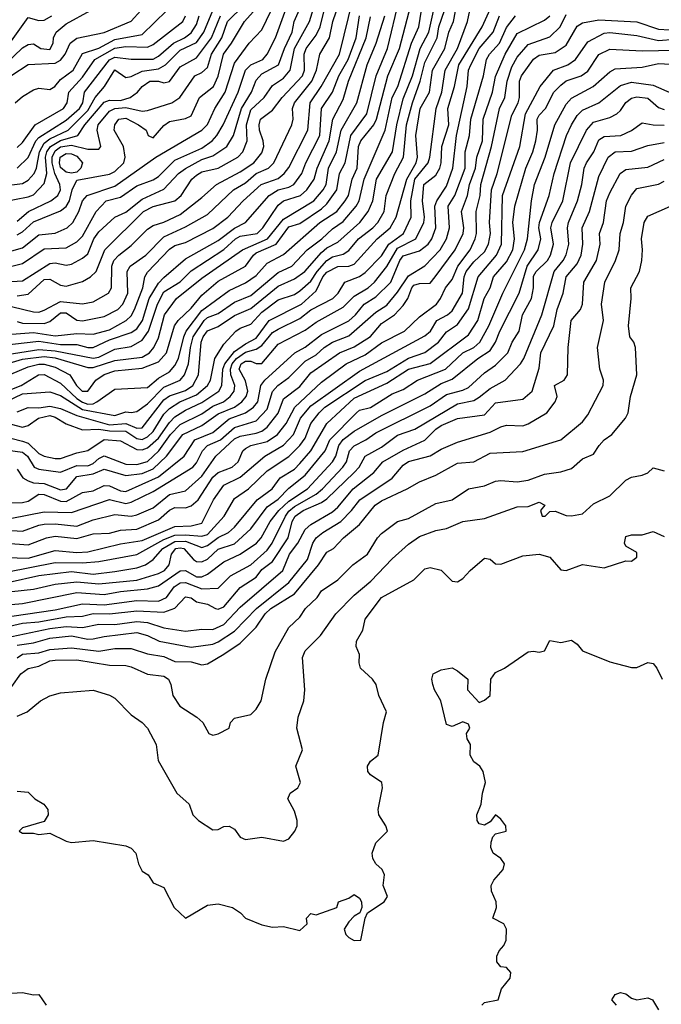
# Model space of a CAD drawing. Header units: metres. Extents: x -51132 to -49532, y -231222 to -229437.
# Tile 532 of 656: x -50381 to -50322, y -229895 to -229804. Entities that reach past the tile are written whole.
import ezdxf

# ---------------------------------------------------------------- set-up
doc = ezdxf.new("R2010")
doc.units = ezdxf.units.M
for name, color, linetype in [('CONTOUR_HALF', 8, 'Continuous'), ('CONTOUR_INDEX', 1, 'Continuous'), ('CONTOUR_INTER', 3, 'Continuous')]:
    doc.layers.add(name, color=color, linetype=linetype)

msp = doc.modelspace()

# ---------------------------------------------------------------- linework, layer by layer
at = {"layer": 'CONTOUR_HALF'}
for points, elevation in [([(-50382.08, -229826.772), (-50381.08, -229826.539), (-50379.08, -229825.191), (-50377.08, -229825.081), (-50376.08, -229824.544), (-50375.58, -229824.007), (-50374.303, -229821.759), (-50373.386, -229820.759), (-50372.08, -229820.417), (-50370.58, -229819.398), (-50369.08, -229818.841), (-50368.58, -229818.511), (-50367.08, -229817.034), (-50364.58, -229815.934), (-50363.655, -229815.259), (-50363.218, -229814.759), (-50362.64, -229813.759), (-50361.257, -229810.759), (-50360.568, -229808.759), (-50360.08, -229808.252), (-50358.972, -229807.759), (-50358.581, -229807.259), (-50357.832, -229805.759), (-50355.814, -229800.259)], 56.5), ([(-50381.58, -229831.854), (-50381.08, -229832.017), (-50379.08, -229832.049), (-50378.58, -229831.854), (-50377.58, -229831.081), (-50377.08, -229831.062), (-50376.08, -229831.752), (-50375.58, -229831.802), (-50373.58, -229831.419), (-50372.309, -229830.759), (-50371.868, -229830.259), (-50371.414, -229829.259), (-50371.462, -229827.259), (-50371.174, -229826.759), (-50369.746, -229825.759), (-50368.08, -229824.084), (-50366.08, -229823.149), (-50364.08, -229822.028), (-50361.672, -229819.759), (-50360.58, -229819.12), (-50359.588, -229818.259), (-50358.451, -229817.759), (-50357.975, -229817.259), (-50356.307, -229813.759), (-50356.18, -229813.259), (-50356.24, -229812.259), (-50356.069, -229811.759), (-50354.46, -229809.759), (-50354.05, -229808.759), (-50353.743, -229807.259), (-50352.841, -229805.759), (-50352.558, -229804.259), (-50351.68, -229801.759)], 58.5), ([(-50381.58, -229845.453), (-50381.042, -229846.259), (-50380.58, -229846.526), (-50380.08, -229846.708), (-50379.08, -229846.763), (-50377.58, -229847.347), (-50377.026, -229847.259), (-50376.08, -229846.118), (-50374.58, -229845.866), (-50373.58, -229845.455), (-50371.58, -229846.044), (-50370.08, -229845.84), (-50369.08, -229845.41), (-50367.833, -229844.259), (-50366.331, -229842.259), (-50364.58, -229841.432), (-50363.08, -229840.369), (-50361.593, -229839.759), (-50360.904, -229839.259), (-50360.502, -229838.759), (-50360.358, -229838.259), (-50360.58, -229837.326), (-50361.156, -229836.259), (-50360.96, -229835.759), (-50360.58, -229835.523), (-50360.08, -229835.501), (-50359.58, -229835.712), (-50359.08, -229835.728), (-50357.58, -229833.962), (-50355.08, -229832.667), (-50354.08, -229831.911), (-50351.58, -229830.538), (-50350.58, -229829.522), (-50349.284, -229828.759), (-50348.721, -229828.259), (-50347.58, -229826.801), (-50346.58, -229825.108), (-50344.923, -229824.259), (-50344.172, -229822.759), (-50344.109, -229822.259), (-50344.301, -229820.759), (-50344.173, -229819.259), (-50343.08, -229818.393), (-50342.708, -229817.759), (-50342.58, -229817.272), (-50342.504, -229815.759), (-50341.876, -229813.759), (-50341.952, -229812.259), (-50341.34, -229810.259), (-50340.955, -229808.259), (-50338.815, -229804.759), (-50337.445, -229801.759)], 64.5), ([(-50384.08, -229842.095), (-50381.08, -229842.859), (-50380.58, -229843.067), (-50379.58, -229843.997), (-50379.106, -229844.259), (-50378.08, -229844.48), (-50377.58, -229844.474), (-50376.08, -229843.95), (-50375.08, -229843.739), (-50373.58, -229842.732), (-50372.08, -229842.83), (-50370.58, -229843.645), (-50370.08, -229843.675), (-50369.58, -229843.482), (-50368.58, -229842.586), (-50367.58, -229841.14), (-50367.08, -229840.647), (-50366.08, -229840.017), (-50364.58, -229839.303), (-50363.035, -229838.259), (-50362.756, -229837.759), (-50362.65, -229836.259), (-50362.466, -229835.759), (-50361.58, -229834.618), (-50360.58, -229833.909), (-50359.58, -229833.389), (-50358.39, -229831.759), (-50355.432, -229830.259), (-50354.08, -229829.053), (-50353.467, -229827.759), (-50353.08, -229827.339), (-50352.08, -229826.8), (-50351.08, -229826.766), (-50350.58, -229826.599), (-50348.473, -229824.259), (-50347.273, -229823.259), (-50346.704, -229822.259), (-50345.752, -229818.759), (-50344.883, -229817.259), (-50344.77, -229816.759), (-50344.924, -229814.759), (-50344.52, -229812.259), (-50343.657, -229810.759), (-50343.387, -229808.759), (-50342.232, -229806.759), (-50341.877, -229805.259), (-50341.457, -229804.259), (-50341.08, -229802.381)], 63.5), ([(-50383.58, -229809.058), (-50381.08, -229806.69), (-50380.58, -229806.383), (-50380.08, -229806.331), (-50379.397, -229806.759), (-50378.58, -229806.838), (-50378.256, -229806.259), (-50378.223, -229805.759), (-50377.988, -229805.259), (-50377.08, -229804.487), (-50374.83, -229803.259)], 51.5), ([(-50383.08, -229838.482), (-50381.218, -229837.759), (-50379.619, -229836.759), (-50379.08, -229836.751), (-50377.58, -229837.541), (-50376.08, -229838.948), (-50375.58, -229839.294), (-50375.08, -229839.46), (-50374.58, -229839.427), (-50374.24, -229839.259), (-50372.58, -229838.084), (-50369.58, -229837.927), (-50368.58, -229837.091), (-50367.58, -229836.509), (-50367.08, -229835.903), (-50366.748, -229835.259), (-50366.25, -229833.259), (-50366.019, -229832.759), (-50364.58, -229830.848), (-50362.08, -229829.027), (-50360.58, -229828.302), (-50359.58, -229827.628), (-50358.58, -229826.485), (-50357.08, -229825.695), (-50353.725, -229822.759), (-50352.188, -229821.759), (-50351.394, -229820.759), (-50351.096, -229820.259), (-50350.763, -229818.759), (-50350.318, -229817.759), (-50350.174, -229815.759), (-50349.959, -229815.259), (-50348.783, -229813.759), (-50348.531, -229813.259), (-50347.491, -229809.259), (-50346.425, -229806.759), (-50345.38, -229802.759)], 61.5), ([(-50381.771, -229811.759), (-50381.08, -229811.154), (-50380.08, -229810.547), (-50379.58, -229810.41), (-50378.58, -229810.534), (-50378.126, -229810.259), (-50377.58, -229809.6), (-50376.424, -229808.759), (-50375.58, -229807.199), (-50374.08, -229806.714), (-50372.58, -229805.92), (-50370.08, -229805.465), (-50367.824, -229803.259)], 52.5), ([(-50381.58, -229823.9), (-50381.08, -229823.63), (-50380.08, -229822.696), (-50377.58, -229821.688), (-50377.08, -229821.272), (-50376.77, -229820.759), (-50376.519, -229819.759), (-50376.08, -229818.866), (-50373.08, -229818.306), (-50372.58, -229818.064), (-50371.778, -229817.259), (-50371.64, -229816.759), (-50371.809, -229815.759), (-50372.652, -229814.259), (-50372.598, -229813.759), (-50372.212, -229813.259), (-50371.58, -229813.159), (-50370.431, -229813.759), (-50369.711, -229814.259), (-50369.519, -229814.759), (-50369.08, -229814.983), (-50368.08, -229813.84), (-50367.58, -229813.464), (-50366.08, -229813.199), (-50365.58, -229812.931), (-50364.809, -229811.259), (-50363.512, -229810.259), (-50363.08, -229809.29), (-50362.609, -229807.259), (-50361.858, -229806.259), (-50360.657, -229804.259), (-50359.317, -229802.759)], 55.5), ([(-50381.58, -229829.49), (-50380.58, -229829.364), (-50379.08, -229828.005), (-50378.58, -229827.984), (-50377.58, -229828.531), (-50377.08, -229828.608), (-50375.58, -229828.193), (-50374.819, -229827.759), (-50374.299, -229827.259), (-50373.517, -229825.259), (-50369.957, -229821.759), (-50369.08, -229821.292), (-50367.08, -229820.77), (-50366.507, -229820.259), (-50365.518, -229818.759), (-50365.08, -229818.412), (-50364.58, -229818.108), (-50363.08, -229817.762), (-50361.267, -229816.759), (-50360.825, -229816.259), (-50360.437, -229815.259), (-50360.478, -229813.759), (-50360.08, -229812.38), (-50358.872, -229811.259), (-50358.08, -229810.146), (-50357.08, -229809.472), (-50356.46, -229808.759), (-50356.064, -229806.759), (-50354.684, -229804.259), (-50354.241, -229802.759)], 57.5), ([(-50381.58, -229840.169), (-50380.58, -229839.779), (-50379.58, -229839.818), (-50378.58, -229839.666), (-50377.58, -229839.858), (-50376.08, -229840.525), (-50373.08, -229841.356), (-50371.58, -229841.241), (-50370.58, -229841.674), (-50370.08, -229841.633), (-50368.08, -229839.082), (-50367.58, -229838.687), (-50366.08, -229838.207), (-50365.431, -229837.759), (-50364.91, -229836.759), (-50364.645, -229833.759), (-50364.468, -229833.259), (-50364.08, -229832.737), (-50363.08, -229832.326), (-50361.58, -229831.312), (-50360.08, -229830.653), (-50357.58, -229828.623), (-50356.08, -229827.937), (-50355.118, -229827.259), (-50353.58, -229825.515), (-50353.08, -229825.098), (-50352.08, -229824.576), (-50350.064, -229822.759), (-50349.283, -229821.759), (-50348.852, -229820.759), (-50348.516, -229818.759), (-50347.063, -229816.259), (-50346.646, -229813.759), (-50346.08, -229811.389), (-50345.218, -229809.259), (-50344.503, -229806.759), (-50343.718, -229805.259), (-50343.17, -229802.759)], 62.5), ([(-50384.08, -229836.224), (-50381.08, -229835.331), (-50379.08, -229835.083), (-50378.08, -229835.201), (-50375.08, -229836.08), (-50374.58, -229836.098), (-50372.58, -229835.45), (-50370.08, -229835.151), (-50369.402, -229834.759), (-50369.011, -229834.259), (-50368.58, -229833.377), (-50368.015, -229831.259), (-50366.913, -229829.759), (-50364.58, -229827.878), (-50360.847, -229825.259), (-50358.538, -229824.259), (-50357.08, -229822.461), (-50354.288, -229820.759), (-50353.426, -229819.759), (-50353.151, -229819.259), (-50352.951, -229817.759), (-50352.215, -229816.259), (-50351.766, -229814.259), (-50350.344, -229811.759), (-50349.378, -229808.259), (-50348.565, -229806.259), (-50347.765, -229803.759)], 60.5), ([(-50383.08, -229820.876), (-50380.58, -229820.396), (-50380.08, -229820.207), (-50379.08, -229819.178), (-50378.859, -229818.259), (-50378.966, -229816.759), (-50378.854, -229816.259), (-50378.517, -229815.759), (-50377.58, -229815.219), (-50375.992, -229814.759), (-50375.367, -229813.759), (-50373.58, -229811.692), (-50373.08, -229811.519), (-50372.08, -229811.522), (-50371.189, -229811.259), (-50370.501, -229810.759), (-50370.08, -229810.232), (-50369.375, -229809.759), (-50368.58, -229809.756), (-50368.08, -229809.914), (-50367.58, -229809.788), (-50366.58, -229808.443), (-50365.08, -229807.598), (-50363.691, -229805.759), (-50362.887, -229803.759)], 54.5), ([(-50383.08, -229834.071), (-50379.58, -229833.679), (-50377.58, -229833.989), (-50376.08, -229833.988), (-50375.08, -229834.267), (-50374.58, -229834.262), (-50373.08, -229833.542), (-50371.08, -229832.891), (-50370.58, -229832.532), (-50370.065, -229831.759), (-50369.431, -229829.759), (-50368.58, -229828.33), (-50368.08, -229827.821), (-50366.08, -229826.113), (-50363.08, -229824.412), (-50361.58, -229823.285), (-50360.578, -229822.759), (-50358.408, -229820.259), (-50357.586, -229819.759), (-50356.58, -229819.512), (-50356.138, -229819.259), (-50355.389, -229818.259), (-50355.033, -229817.259), (-50353.751, -229814.759), (-50353.578, -229812.259), (-50352.584, -229810.759), (-50351.988, -229809.259), (-50351.123, -229807.759), (-50350.41, -229805.759), (-50350.086, -229803.759)], 59.5), ([(-50382.58, -229852.259), (-50380.58, -229852.41), (-50378.89, -229851.759), (-50378.08, -229851.605), (-50376.08, -229851.836), (-50374.58, -229851.397), (-50373.08, -229851.337), (-50372.08, -229851.045), (-50370.58, -229850.962), (-50368.58, -229850.095), (-50367.58, -229849.229), (-50367.08, -229848.988), (-50366.08, -229849.015), (-50365.58, -229848.815), (-50364.945, -229848.259), (-50363.58, -229846.197), (-50363.08, -229845.758), (-50361.793, -229845.259), (-50361.24, -229844.759), (-50360.809, -229843.759), (-50360.58, -229843.537), (-50360.08, -229843.276), (-50358.58, -229842.905), (-50357.639, -229842.259), (-50356.828, -229841.259), (-50356.025, -229839.759), (-50353.58, -229837.43), (-50351.33, -229835.759), (-50349.58, -229834.915), (-50348.08, -229833.811), (-50345.952, -229832.759), (-50344.58, -229831.434), (-50343.02, -229830.259), (-50342.636, -229829.759), (-50342.173, -229828.759), (-50341.58, -229827.999), (-50341.059, -229826.759), (-50339.916, -229825.259), (-50339.449, -229824.259), (-50339.338, -229823.759), (-50339.36, -229821.759), (-50339.005, -229820.259), (-50338.916, -229819.259), (-50337.934, -229815.759), (-50337.226, -229812.259), (-50336.716, -229811.259), (-50336.494, -229809.759), (-50336.08, -229808.451), (-50335.58, -229807.534), (-50334.58, -229806.384), (-50332.58, -229805.681), (-50331.639, -229804.759), (-50331.08, -229803.637)], 66.5), ([(-50382.08, -229849.95), (-50379.08, -229849.386), (-50376.58, -229849.422), (-50373.08, -229848.229), (-50371.58, -229848.595), (-50371.08, -229848.494), (-50369.08, -229847.504), (-50365.43, -229845.259), (-50365.08, -229844.861), (-50364.54, -229843.759), (-50364.084, -229843.259), (-50362.867, -229842.759), (-50361.58, -229841.621), (-50359.58, -229841.015), (-50358.58, -229839.927), (-50358.08, -229838.293), (-50357.602, -229837.759), (-50356.58, -229837.029), (-50355.08, -229835.507), (-50354.08, -229834.942), (-50353.355, -229834.259), (-50352.58, -229833.764), (-50351.08, -229833.176), (-50348.58, -229831.014), (-50347.58, -229830.374), (-50346.58, -229829.162), (-50345.58, -229827.666), (-50344.08, -229826.74), (-50342.669, -229825.259), (-50342.092, -229824.259), (-50341.822, -229823.259), (-50341.92, -229821.259), (-50341.329, -229820.259), (-50340.371, -229817.759), (-50340.359, -229816.259), (-50339.985, -229814.759), (-50339.859, -229813.259), (-50338.696, -229809.259), (-50338.408, -229807.759), (-50338.127, -229807.259), (-50337.207, -229806.259), (-50336.58, -229804.811), (-50335.733, -229803.759)], 65.5), ([(-50381.569, -229817.759), (-50380.58, -229816.79), (-50379.847, -229815.259), (-50379.58, -229814.943), (-50377.08, -229813.356), (-50375.858, -229812.259), (-50375.535, -229811.759), (-50375.388, -229810.759), (-50373.08, -229807.785), (-50372.58, -229807.54), (-50371.08, -229807.739), (-50369.08, -229807.732), (-50368.58, -229807.449), (-50367.204, -229806.259), (-50366.188, -229805.759), (-50365.58, -229805.304), (-50365.08, -229804.535), (-50364.829, -229803.759)], 53.5), ([(-50382.58, -229854.936), (-50378.08, -229854.046), (-50375.58, -229854.071), (-50374.08, -229853.934), (-50370.58, -229853.289), (-50368.08, -229851.925), (-50367.08, -229851.533), (-50366.08, -229851.486), (-50364.58, -229851.625), (-50364.08, -229851.447), (-50362.552, -229849.759), (-50361.58, -229848.154), (-50360.302, -229847.259), (-50358.58, -229845.593), (-50356.58, -229844.284), (-50355.58, -229843.284), (-50355.08, -229842.608), (-50354.561, -229841.259), (-50353.808, -229840.259), (-50353.272, -229839.759), (-50349.58, -229837.301), (-50347.58, -229836.45), (-50345.58, -229835.237), (-50344.08, -229834.704), (-50342.835, -229833.759), (-50342.08, -229832.82), (-50341.08, -229832.125), (-50340.08, -229830.686), (-50339.184, -229827.759), (-50337.474, -229825.759), (-50337.032, -229824.759), (-50336.95, -229820.259), (-50335.34, -229815.759), (-50334.819, -229812.759), (-50333.479, -229810.259), (-50332.24, -229808.759), (-50330.942, -229808.259), (-50330.23, -229807.759), (-50329.08, -229806.147), (-50327.58, -229805.35), (-50327.08, -229805.275), (-50324.58, -229805.545), (-50322.58, -229806.022), (-50321.08, -229805.896)], 67.5), ([(-50382.08, -229856.695), (-50380.08, -229856.495), (-50378.08, -229856.038), (-50376.08, -229855.803), (-50374.08, -229856.005), (-50370.58, -229855.649), (-50368.58, -229855.046), (-50368.034, -229854.759), (-50367.61, -229854.259), (-50367.395, -229853.259), (-50366.977, -229852.759), (-50366.58, -229852.674), (-50366.261, -229852.759), (-50365.368, -229853.759), (-50365.08, -229853.933), (-50364.58, -229853.982), (-50364.08, -229853.737), (-50363.08, -229852.794), (-50361.58, -229852.31), (-50360.08, -229850.949), (-50358.58, -229848.924), (-50357.58, -229848.209), (-50356.58, -229847.194), (-50355.08, -229845.996), (-50353.244, -229843.759), (-50352.818, -229842.759), (-50350.376, -229840.259), (-50350.08, -229840.025), (-50349.08, -229839.773), (-50347.08, -229838.514), (-50346.08, -229838.119), (-50344.769, -229837.259), (-50342.174, -229836.259), (-50340.599, -229834.759), (-50339.58, -229834.243), (-50339.025, -229833.759), (-50338.2, -229832.259), (-50336.896, -229829.259), (-50334.911, -229825.259), (-50334.646, -229824.259), (-50334.274, -229820.759), (-50333.983, -229819.259), (-50333.014, -229816.759), (-50332.132, -229813.759), (-50331.08, -229811.885), (-50330.58, -229811.311), (-50328.608, -229810.259), (-50327.08, -229808.894), (-50326.58, -229808.634), (-50324.08, -229808.481), (-50322.58, -229808.136), (-50320.415, -229808.259)], 68.5), ([(-50382.08, -229858.957), (-50378.08, -229858.394), (-50375.58, -229857.84), (-50373.58, -229857.92), (-50370.58, -229857.517), (-50368.58, -229857.575), (-50367.853, -229857.259), (-50367.143, -229856.259), (-50366.58, -229855.9), (-50366.08, -229855.865), (-50364.58, -229856.444), (-50363.08, -229856.408), (-50361.942, -229855.259), (-50360.08, -229854.242), (-50358.58, -229852.894), (-50358.109, -229852.259), (-50356.906, -229849.759), (-50356.58, -229849.315), (-50356.08, -229848.894), (-50354.061, -229847.759), (-50353.483, -229847.259), (-50351.621, -229845.259), (-50351.288, -229844.759), (-50350.999, -229843.759), (-50350.58, -229843.298), (-50349.509, -229842.759), (-50348.58, -229842.108), (-50343.58, -229839.63), (-50342.08, -229838.584), (-50340.58, -229838.193), (-50340.08, -229837.932), (-50338.58, -229836.601), (-50337.58, -229835.888), (-50336.452, -229834.759), (-50336.046, -229833.759), (-50335.416, -229832.759), (-50335.091, -229831.259), (-50334.262, -229829.759), (-50334.072, -229828.759), (-50334.08, -229827.699), (-50333.855, -229827.259), (-50332.805, -229826.259), (-50332.514, -229825.759), (-50332.251, -229824.759), (-50332.49, -229823.259), (-50332.362, -229822.759), (-50331.383, -229820.759), (-50330.691, -229817.259), (-50329.217, -229814.259), (-50328.58, -229813.52), (-50327.08, -229813.109), (-50326.435, -229812.759), (-50326.08, -229812.469), (-50325.58, -229811.729), (-50325.08, -229811.314), (-50324.58, -229811.188), (-50323.58, -229811.318), (-50322.58, -229812.191), (-50322.08, -229812.368)], 69.5), ([(-50382.08, -229860.835), (-50378.58, -229860.093), (-50377.08, -229859.927), (-50375.58, -229860.025), (-50374.08, -229859.691), (-50372.58, -229859.745), (-50370.58, -229859.453), (-50369.58, -229859.551), (-50368.08, -229860.039), (-50366.08, -229860.338), (-50364.58, -229860.163), (-50363.58, -229860.191), (-50362.58, -229859.726), (-50361.08, -229858.143), (-50357.14, -229854.759), (-50356.526, -229853.259), (-50355.76, -229852.259), (-50355.08, -229851.007), (-50354.58, -229850.541), (-50352.58, -229849.363), (-50352.08, -229848.938), (-50350.663, -229847.259), (-50348.774, -229845.759), (-50347.958, -229844.759), (-50346.08, -229843.709), (-50344.08, -229842.785), (-50343.08, -229841.768), (-50342.58, -229841.431), (-50341.08, -229840.782), (-50338.58, -229840.443), (-50337.58, -229839.335), (-50335.08, -229839.02), (-50334.208, -229838.259), (-50333.58, -229836.15), (-50333.41, -229834.759), (-50332.227, -229832.259), (-50331.897, -229830.759), (-50331.349, -229829.259), (-50331.085, -229827.759), (-50330.08, -229826.548), (-50329.69, -229825.759), (-50329.544, -229824.759), (-50329.595, -229823.259), (-50328.947, -229821.759), (-50328.08, -229818.525), (-50327.214, -229816.759), (-50326.58, -229816.269), (-50325.08, -229816.194), (-50323.58, -229815.666), (-50322.08, -229815.394)], 70.5), ([(-50377.636, -229816.759), (-50377.08, -229816.399), (-50376.58, -229816.439), (-50376.08, -229816.664), (-50375.57, -229817.259), (-50375.707, -229817.759), (-50376.08, -229818.12), (-50376.58, -229818.211), (-50377.08, -229818.127), (-50377.58, -229817.694), (-50377.699, -229817.259), (-50377.636, -229816.759)], 55.5), ([(-50381.58, -229862.816), (-50381.08, -229862.467), (-50379.58, -229862.355), (-50378.58, -229862.033), (-50376.58, -229861.868), (-50374.08, -229862.187), (-50372.58, -229861.933), (-50371.08, -229861.943), (-50369.58, -229862.421), (-50368.08, -229862.672), (-50367.08, -229863.137), (-50365.58, -229863.173), (-50364.58, -229863.432), (-50364.08, -229863.365), (-50362.58, -229862.48), (-50361.08, -229861.457), (-50359.58, -229859.988), (-50358.767, -229858.759), (-50358.247, -229858.259), (-50356.08, -229856.906), (-50353.859, -229854.259), (-50353.08, -229853.089), (-50352.496, -229852.759), (-50351.573, -229851.759), (-50350.08, -229850.551), (-50348.647, -229848.759), (-50348.08, -229848.355), (-50345.71, -229847.259), (-50344.58, -229846.6), (-50343.08, -229845.992), (-50341.08, -229844.905), (-50339.58, -229844.773), (-50338.08, -229843.972), (-50335.08, -229843.813), (-50331.58, -229842.764), (-50329.58, -229841.078), (-50329.08, -229840.435), (-50327.688, -229837.759), (-50327.647, -229837.259), (-50327.989, -229836.259), (-50328.205, -229834.259), (-50327.647, -229831.759), (-50327.819, -229830.259), (-50327.521, -229828.259), (-50326.534, -229826.259), (-50326.195, -229825.259), (-50326.122, -229823.759), (-50325.819, -229822.759), (-50325.601, -229821.259), (-50325.08, -229820.237), (-50324.58, -229819.617), (-50322.58, -229819.219), (-50322.08, -229818.944)], 71.5), ([(-50381.58, -229868.175), (-50380.654, -229867.759), (-50379.428, -229866.759), (-50378.58, -229866.311), (-50377.58, -229866.021), (-50374.58, -229865.788), (-50373.08, -229866.221), (-50372.58, -229866.51), (-50371.08, -229868.057), (-50370.073, -229868.759), (-50369.594, -229869.259), (-50368.796, -229870.759), (-50368.615, -229872.259), (-50366.885, -229875.259), (-50365.762, -229876.259), (-50365.417, -229877.259), (-50364.907, -229877.759), (-50363.58, -229878.633), (-50363.08, -229878.608), (-50362.58, -229878.332), (-50362.08, -229878.291), (-50361.58, -229878.553), (-50361.08, -229879.285), (-50360.58, -229879.519), (-50359.08, -229879.29), (-50357.08, -229879.653), (-50356.58, -229879.455), (-50356.048, -229878.759), (-50355.825, -229878.259), (-50355.816, -229877.759), (-50356.08, -229876.893), (-50356.679, -229875.759), (-50356.459, -229875.259), (-50355.755, -229874.759), (-50355.516, -229874.259), (-50355.943, -229872.759), (-50355.339, -229871.259), (-50355.855, -229869.259), (-50355.735, -229868.259), (-50355.207, -229866.759), (-50355.108, -229865.759), (-50355.339, -229862.759), (-50355.08, -229862.149), (-50353.686, -229860.759), (-50352.252, -229858.759), (-50350.58, -229857.037), (-50349.036, -229855.759), (-50347.08, -229853.696), (-50345.58, -229852.342), (-50344.58, -229851.655), (-50343.08, -229851.076), (-50342.08, -229850.897), (-50340.58, -229850.276), (-50338.58, -229849.985), (-50335.58, -229848.909), (-50334.58, -229848.87), (-50333.58, -229848.484), (-50333.041, -229848.759), (-50333.45, -229849.259), (-50333.284, -229849.759), (-50333.001, -229849.759), (-50332.58, -229849.329), (-50332.08, -229849.317), (-50331.08, -229849.719), (-50330.58, -229849.755), (-50329.58, -229849.545), (-50328.58, -229848.622), (-50327.08, -229847.902), (-50325.58, -229846.472), (-50325.08, -229846.193), (-50324.08, -229846.007), (-50323.58, -229845.781), (-50323.08, -229845.33), (-50322.08, -229845.6)], 72.5), ([(-50338.83, -229894.759), (-50338.58, -229894.519), (-50337.344, -229894.259), (-50337.043, -229893.259), (-50336.245, -229892.259), (-50336.16, -229891.759), (-50336.58, -229891.3), (-50337.08, -229891.235), (-50337.455, -229890.759), (-50337.45, -229890.259), (-50337.259, -229889.759), (-50336.816, -229889.259), (-50336.59, -229888.759), (-50336.572, -229887.759), (-50336.8, -229887.259), (-50337.839, -229886.759), (-50337.492, -229885.759), (-50337.532, -229885.259), (-50337.954, -229884.259), (-50337.991, -229883.759), (-50337.721, -229883.259), (-50336.876, -229882.259), (-50336.743, -229881.759), (-50337.078, -229881.259), (-50337.789, -229880.759), (-50338.023, -229880.259), (-50337.98, -229879.759), (-50337.816, -229879.259), (-50337.58, -229878.984), (-50336.59, -229878.759), (-50336.63, -229878.259), (-50337.08, -229877.653), (-50337.58, -229877.237), (-50338.08, -229877.885), (-50338.58, -229878.201), (-50339.08, -229878.079), (-50339.264, -229877.759), (-50339.291, -229877.259), (-50338.912, -229876.259), (-50338.791, -229875.259), (-50338.488, -229874.259), (-50338.702, -229873.259), (-50339.012, -229872.759), (-50339.58, -229872.359), (-50339.924, -229871.759), (-50339.893, -229870.759), (-50340.18, -229870.259), (-50340.236, -229869.759), (-50339.943, -229869.259), (-50340.08, -229868.903), (-50340.58, -229868.694), (-50341.58, -229869.104), (-50342.08, -229868.924), (-50342.595, -229866.759), (-50343.207, -229865.759), (-50343.36, -229865.259), (-50343.443, -229864.759), (-50343.322, -229864.259), (-50342.58, -229863.9), (-50341.58, -229863.729), (-50341.08, -229863.994), (-50340.123, -229864.759), (-50340.17, -229865.759), (-50339.08, -229866.901), (-50338.58, -229866.694), (-50338.071, -229866.259), (-50338.017, -229864.759), (-50337.58, -229864.142), (-50336.756, -229863.759), (-50334.58, -229862.262), (-50334.08, -229862.197), (-50333.58, -229862.295), (-50333.08, -229862.144), (-50332.58, -229861.209), (-50331.58, -229861.393), (-50330.58, -229861.192), (-50330.08, -229861.544), (-50329.58, -229862.145), (-50327.08, -229863.177), (-50325.08, -229863.686), (-50324.58, -229863.698), (-50323.58, -229863.241), (-50323.08, -229863.331), (-50322.73, -229863.759), (-50322.245, -229864.759)], 73.5), ([(-50384.846, -229894.759), (-50384.58, -229894.549), (-50382.08, -229893.637), (-50381.08, -229893.575), (-50380.08, -229893.795), (-50379.58, -229893.783), (-50378.918, -229894.759)], 73.5)]:
    msp.add_lwpolyline(points, dxfattribs=dict(at, elevation=elevation))
at = {"layer": 'CONTOUR_INDEX'}
for points, elevation in [([(-50381.58, -229822.625), (-50380.535, -229821.759), (-50378.484, -229820.759), (-50377.825, -229820.259), (-50377.596, -229819.759), (-50377.655, -229819.259), (-50378.118, -229818.259), (-50378.351, -229817.259), (-50378.345, -229816.759), (-50378.08, -229816.153), (-50377.58, -229815.791), (-50376.58, -229815.645), (-50375.08, -229816), (-50374.08, -229816.017), (-50373.883, -229815.759), (-50374.209, -229814.259), (-50374.119, -229813.759), (-50373.08, -229812.506), (-50372.58, -229812.273), (-50371.58, -229812.177), (-50370.08, -229812.531), (-50369.58, -229812.441), (-50367.351, -229811.759), (-50366.609, -229811.259), (-50365.233, -229809.259), (-50364.58, -229808.944), (-50364.08, -229808.498), (-50363.71, -229807.259), (-50362.752, -229805.759), (-50362.218, -229804.259), (-50360.689, -229802.759)], 55), ([(-50384.08, -229835.133), (-50379.58, -229834.431), (-50378.08, -229834.562), (-50374.58, -229835.236), (-50374.08, -229835.137), (-50372.58, -229834.419), (-50371.08, -229834.157), (-50370.08, -229833.577), (-50369.499, -229832.759), (-50368.682, -229830.259), (-50368.08, -229829.144), (-50366.58, -229828.207), (-50365.58, -229827.207), (-50362.58, -229825.231), (-50361.493, -229824.259), (-50361.08, -229824.018), (-50359.516, -229823.759), (-50358.968, -229823.259), (-50357.58, -229821.155), (-50357.079, -229820.759), (-50355.516, -229820.259), (-50354.933, -229819.759), (-50354.263, -229818.759), (-50353.981, -229817.759), (-50352.884, -229815.259), (-50352.53, -229813.259), (-50351.58, -229811.441), (-50351.09, -229809.759), (-50349.481, -229805.759), (-50349.08, -229803.853)], 60), ([(-50383.08, -229848.572), (-50381.08, -229848.515), (-50380.58, -229848.385), (-50379.58, -229847.745), (-50379.08, -229847.781), (-50377.58, -229848.376), (-50377.08, -229848.425), (-50375.58, -229847.596), (-50374.58, -229847.446), (-50373.58, -229846.949), (-50373.08, -229846.967), (-50372.08, -229847.441), (-50371.58, -229847.515), (-50368.58, -229846.152), (-50366.205, -229844.259), (-50365.226, -229842.759), (-50363.58, -229842.062), (-50362.08, -229840.809), (-50360.584, -229840.259), (-50359.842, -229839.759), (-50359.438, -229839.259), (-50359.162, -229837.759), (-50358.8, -229837.259), (-50356.026, -229834.759), (-50355.08, -229834.226), (-50353.58, -229833.059), (-50351.08, -229831.802), (-50350.465, -229831.259), (-50349.663, -229830.259), (-50348.58, -229829.584), (-50347.203, -229828.259), (-50346.373, -229826.259), (-50346.08, -229825.824), (-50344.58, -229825.354), (-50343.775, -229824.759), (-50343.427, -229824.259), (-50343.065, -229823.259), (-50343.166, -229821.259), (-50342.966, -229820.759), (-50342.08, -229819.412), (-50341.515, -229817.759), (-50341.178, -229814.759), (-50340.187, -229810.259), (-50340.063, -229808.759), (-50339.846, -229808.259), (-50339.08, -229806.755), (-50337.798, -229805.259), (-50337.201, -229803.759)], 65), ([(-50383.08, -229860.071), (-50381.08, -229859.612), (-50379.58, -229859.488), (-50377.08, -229859.039), (-50375.58, -229858.983), (-50374.58, -229858.714), (-50373.08, -229858.751), (-50370.58, -229858.464), (-50368.08, -229858.601), (-50367.08, -229858.222), (-50366.08, -229857.193), (-50365.58, -229857.294), (-50365.08, -229857.638), (-50364.08, -229857.856), (-50363.34, -229858.259), (-50363.08, -229858.326), (-50362.58, -229858.107), (-50361.08, -229856.345), (-50359.58, -229855.373), (-50359.08, -229854.666), (-50358.08, -229853.928), (-50356.658, -229851.759), (-50356.28, -229850.259), (-50356.011, -229849.759), (-50355.264, -229849.259), (-50353.58, -229848.504), (-50353.08, -229848.162), (-50350.572, -229845.759), (-50350.124, -229845.259), (-50349.56, -229844.259), (-50348.08, -229843.417), (-50346.58, -229842.32), (-50345.006, -229841.759), (-50341.08, -229839.423), (-50339.58, -229839.116), (-50339.08, -229838.837), (-50338.08, -229838.03), (-50336.677, -229837.259), (-50335.292, -229835.759), (-50334.968, -229835.259), (-50333.333, -229831.259), (-50332.185, -229827.259), (-50331.352, -229826.259), (-50331.08, -229825.736), (-50330.83, -229824.759), (-50330.966, -229823.259), (-50330.869, -229822.759), (-50330.03, -229820.759), (-50329.633, -229819.259), (-50329.432, -229817.759), (-50329.225, -229817.259), (-50328.547, -229816.259), (-50328.08, -229815.148), (-50327.58, -229814.853), (-50326.06, -229814.759), (-50325.08, -229814.28), (-50324.08, -229813.591), (-50323.08, -229813.787), (-50322.08, -229813.815)], 70)]:
    msp.add_lwpolyline(points, dxfattribs=dict(at, elevation=elevation))
at = {"layer": 'CONTOUR_INTER'}
for points, elevation in [([(-50382.08, -229833.043), (-50380.08, -229832.865), (-50378.08, -229833.174), (-50376.08, -229832.96), (-50374.58, -229833.033), (-50373.08, -229832.634), (-50371.544, -229831.759), (-50371.08, -229831.346), (-50370.798, -229830.759), (-50370.004, -229828.759), (-50369.843, -229827.759), (-50369.58, -229827.322), (-50367.58, -229825.225), (-50367.08, -229824.885), (-50366.08, -229824.585), (-50363.58, -229823.298), (-50362.191, -229822.259), (-50360.802, -229820.759), (-50359.14, -229819.259), (-50357.58, -229818.712), (-50357.022, -229818.259), (-50356.58, -229817.689), (-50354.843, -229814.259), (-50354.638, -229811.759), (-50353.609, -229810.259), (-50351.933, -229807.259), (-50349.845, -229798.759)], 59), ([(-50382.08, -229828.184), (-50381.08, -229828.109), (-50378.58, -229826.527), (-50378.08, -229826.471), (-50377.08, -229826.697), (-50376.58, -229826.579), (-50375.58, -229826.037), (-50375.08, -229825.647), (-50374.532, -229824.259), (-50374.08, -229823.608), (-50372.58, -229822.281), (-50371.58, -229821.812), (-50370.08, -229820.597), (-50368.08, -229819.677), (-50366.735, -229818.259), (-50366.08, -229817.784), (-50364.58, -229816.947), (-50363.58, -229816.628), (-50362.29, -229815.759), (-50361.67, -229814.759), (-50360.935, -229812.259), (-50360.037, -229810.759), (-50359.58, -229809.657), (-50359.08, -229809.077), (-50357.531, -229808.259), (-50357.003, -229806.759), (-50356.295, -229805.259), (-50356.104, -229804.259), (-50354.791, -229801.259)], 57), ([(-50383.58, -229837.289), (-50380.58, -229836.049), (-50379.58, -229835.78), (-50379.08, -229835.781), (-50378.08, -229836.066), (-50376.728, -229836.759), (-50376.107, -229837.759), (-50375.587, -229838.259), (-50375.08, -229838.281), (-50374.34, -229837.259), (-50373.58, -229836.745), (-50372.58, -229836.401), (-50370.08, -229836.163), (-50368.58, -229835.58), (-50367.835, -229834.759), (-50367.093, -229832.259), (-50366.78, -229831.759), (-50365.58, -229830.648), (-50364.58, -229829.455), (-50363.08, -229828.168), (-50360.58, -229826.784), (-50359.849, -229825.759), (-50359.58, -229825.562), (-50357.762, -229824.759), (-50356.58, -229823.169), (-50355.58, -229822.835), (-50353.58, -229821.504), (-50353.08, -229821.028), (-50352.166, -229819.759), (-50351.927, -229818.259), (-50351.411, -229817.259), (-50350.889, -229814.759), (-50349.422, -229812.759), (-50348.561, -229809.259), (-50347.503, -229806.759), (-50346.438, -229802.259)], 61), ([(-50383.08, -229839.482), (-50381.08, -229838.527), (-50378.58, -229838.319), (-50377.58, -229838.681), (-50375.58, -229839.964), (-50372.58, -229840.508), (-50371.58, -229840.16), (-50371.08, -229840.248), (-50370.58, -229840.132), (-50369.58, -229839.423), (-50368.08, -229837.897), (-50366.58, -229837.264), (-50366.182, -229836.759), (-50365.818, -229835.759), (-50365.649, -229834.259), (-50365.379, -229833.259), (-50364.384, -229831.759), (-50364.08, -229831.498), (-50363.08, -229831.142), (-50361.58, -229830.099), (-50360.08, -229829.464), (-50357.58, -229827.362), (-50356.325, -229826.759), (-50354.895, -229825.259), (-50353.56, -229824.259), (-50352.58, -229823.333), (-50351.58, -229822.65), (-50350.385, -229821.259), (-50350.127, -229820.759), (-50349.673, -229818.759), (-50347.74, -229814.259), (-50347.072, -229811.259), (-50346.556, -229810.259), (-50345.309, -229806.259), (-50344.622, -229804.759), (-50344.225, -229802.259)], 62), ([(-50387.58, -229829.167), (-50380.08, -229830.98), (-50379.58, -229830.994), (-50379.08, -229830.833), (-50377.58, -229830.02), (-50375.58, -229830.251), (-50374.58, -229830.045), (-50373.191, -229829.259), (-50372.894, -229828.759), (-50372.868, -229826.759), (-50372.698, -229826.259), (-50372.219, -229825.759), (-50371.08, -229824.883), (-50369.58, -229823.367), (-50369.08, -229823.047), (-50368.08, -229822.723), (-50366.58, -229822.014), (-50364.58, -229820.472), (-50363.253, -229819.259), (-50361.08, -229818.096), (-50359.796, -229817.259), (-50359.08, -229816.353), (-50358.897, -229815.759), (-50358.946, -229815.259), (-50359.295, -229814.259), (-50359.333, -229813.759), (-50359.196, -229813.259), (-50358.08, -229812.41), (-50357.205, -229811.259), (-50355.344, -229809.259), (-50355.14, -229808.759), (-50355.176, -229807.259), (-50354.981, -229806.759), (-50354.08, -229805.525), (-50353.697, -229804.759), (-50353.208, -229802.759)], 58), ([(-50383.58, -229843.543), (-50381.08, -229843.876), (-50380.618, -229844.259), (-50380, -229845.259), (-50379.58, -229845.456), (-50377.58, -229845.721), (-50376.08, -229845.102), (-50375.08, -229845.129), (-50374.58, -229844.936), (-50374.08, -229844.47), (-50373.58, -229844.211), (-50371.58, -229844.978), (-50370.58, -229845.016), (-50369.58, -229844.744), (-50368.541, -229843.759), (-50367.476, -229842.259), (-50366.58, -229841.351), (-50364.58, -229840.349), (-50363.58, -229839.662), (-50362.609, -229839.259), (-50361.978, -229838.759), (-50361.627, -229838.259), (-50361.55, -229837.759), (-50361.931, -229836.759), (-50361.968, -229836.259), (-50361.794, -229835.759), (-50361.402, -229835.259), (-50360.58, -229834.688), (-50359.58, -229834.399), (-50359.08, -229834.083), (-50358.08, -229832.887), (-50357.58, -229832.564), (-50355.58, -229831.592), (-50354.58, -229830.798), (-50352.541, -229829.759), (-50352.057, -229829.259), (-50351.447, -229828.259), (-50350.08, -229827.726), (-50349.58, -229827.367), (-50348.08, -229825.813), (-50347.397, -229824.759), (-50346.033, -229823.759), (-50345.324, -229822.259), (-50345.374, -229820.759), (-50344.988, -229818.759), (-50343.772, -229817.259), (-50343.624, -229816.759), (-50343.031, -229812.259), (-50342.531, -229810.759), (-50342.207, -229808.759), (-50341.075, -229806.759), (-50340.15, -229804.259), (-50339.947, -229803.259)], 64), ([(-50383.08, -229819.413), (-50381.08, -229819.167), (-50380.58, -229818.876), (-50380.029, -229818.259), (-50379.79, -229817.759), (-50379.539, -229816.259), (-50379.08, -229815.466), (-50378.58, -229815.066), (-50376.894, -229814.259), (-50375.08, -229812.448), (-50374.395, -229811.259), (-50373.559, -229810.259), (-50372.58, -229808.726), (-50371.58, -229809.422), (-50371.08, -229809.322), (-50370.08, -229808.842), (-50368.58, -229808.636), (-50367.924, -229808.259), (-50366.58, -229806.917), (-50365.08, -229806.21), (-50364.395, -229805.259), (-50363.594, -229803.259)], 54), ([(-50382.58, -229841.184), (-50381.08, -229841.574), (-50380.58, -229841.43), (-50379.604, -229840.759), (-50378.58, -229840.522), (-50378.08, -229840.655), (-50377.08, -229841.272), (-50375.58, -229841.832), (-50374.08, -229841.78), (-50373.08, -229841.936), (-50371.58, -229841.95), (-50370.58, -229842.636), (-50370.08, -229842.712), (-50369.58, -229842.476), (-50369.08, -229841.979), (-50368.08, -229840.388), (-50367.58, -229839.876), (-50366.622, -229839.259), (-50365.08, -229838.623), (-50364.079, -229837.759), (-50363.808, -229837.259), (-50363.393, -229835.259), (-50362.58, -229833.946), (-50361.48, -229832.759), (-50361.08, -229832.472), (-50360.08, -229832.122), (-50359.08, -229831.002), (-50357.58, -229829.885), (-50356.08, -229829.394), (-50355.58, -229829.038), (-50354.58, -229828.159), (-50353.984, -229827.259), (-50353.08, -229826.261), (-50352.58, -229825.915), (-50351.58, -229825.673), (-50351.08, -229825.319), (-50350.173, -229824.259), (-50348.868, -229823.259), (-50348.403, -229822.759), (-50347.831, -229821.759), (-50347.646, -229820.259), (-50346.844, -229818.259), (-50346.031, -229816.759), (-50345.766, -229813.759), (-50345.204, -229811.759), (-50344.5, -229809.759), (-50344.08, -229808.046), (-50342.958, -229805.759), (-50342.785, -229804.759), (-50342.279, -229803.259)], 63), ([(-50382.08, -229809.192), (-50380.58, -229808.212), (-50378.08, -229808.086), (-50377.58, -229807.823), (-50377.161, -229807.259), (-50376.688, -229806.259), (-50376.08, -229805.787), (-50373.58, -229805.269), (-50371.08, -229804.24), (-50370.208, -229803.259)], 52), ([(-50382.08, -229825.362), (-50381.08, -229825.073), (-50379.58, -229823.883), (-50378.08, -229823.75), (-50376.99, -229823.259), (-50376.47, -229822.759), (-50375.915, -229821.759), (-50375.571, -229820.759), (-50375.135, -229820.259), (-50372.58, -229819.418), (-50368.826, -229816.759), (-50364.58, -229814.27), (-50364.08, -229813.735), (-50363.412, -229812.259), (-50362.448, -229810.759), (-50361.58, -229808.108), (-50360.23, -229806.259), (-50359.08, -229805.037), (-50358.214, -229803.259)], 56), ([(-50382.58, -229851.058), (-50381.08, -229851.151), (-50379.58, -229850.584), (-50379.08, -229850.511), (-50378.08, -229850.488), (-50376.08, -229850.685), (-50374.58, -229850.119), (-50372.58, -229849.613), (-50371.08, -229849.778), (-50370.58, -229849.662), (-50369.08, -229848.991), (-50367.58, -229847.776), (-50366.08, -229847.425), (-50364.58, -229846.081), (-50363.295, -229844.259), (-50361.58, -229842.649), (-50361.08, -229842.404), (-50359.58, -229842.148), (-50359.08, -229841.953), (-50358.58, -229841.574), (-50357.58, -229840.302), (-50357.08, -229838.974), (-50355.58, -229837.835), (-50354.58, -229836.577), (-50351.928, -229834.759), (-50350.58, -229834.179), (-50349.08, -229833.235), (-50348.08, -229832.039), (-50346.869, -229831.259), (-50346.08, -229830.402), (-50345.645, -229829.759), (-50345.284, -229828.759), (-50345.08, -229828.526), (-50344.58, -229828.359), (-50343.58, -229828.324), (-50343.119, -229827.759), (-50341.281, -229825.259), (-50340.567, -229823.759), (-50340.501, -229823.259), (-50340.694, -229821.759), (-50340.142, -229820.259), (-50339.981, -229819.259), (-50339.422, -229817.759), (-50339.308, -229816.759), (-50338.788, -229815.259), (-50338.73, -229813.259), (-50337.867, -229810.759), (-50337.58, -229809.338), (-50336.688, -229807.259), (-50335.58, -229805.374), (-50333.08, -229804.145), (-50332.58, -229803.738)], 66), ([(-50382.58, -229853.585), (-50380.58, -229853.623), (-50378.08, -229852.943), (-50376.08, -229853.118), (-50375.08, -229853.04), (-50372.08, -229852.328), (-50370.08, -229851.996), (-50367.08, -229850.719), (-50365.58, -229850.665), (-50364.58, -229850.414), (-50363.52, -229848.259), (-50362.58, -229846.932), (-50361.08, -229846.186), (-50358.804, -229844.259), (-50357.08, -229843.248), (-50356.169, -229842.259), (-50355.531, -229840.759), (-50354.58, -229839.633), (-50350.08, -229836.42), (-50344.08, -229833.182), (-50343.567, -229832.759), (-50342.986, -229831.759), (-50341.983, -229831.259), (-50341.58, -229830.874), (-50340.606, -229829.259), (-50340.474, -229827.759), (-50340.265, -229827.259), (-50339.58, -229826.375), (-50338.58, -229825.457), (-50338.239, -229824.759), (-50338.028, -229823.759), (-50338.119, -229822.759), (-50337.935, -229819.759), (-50337.434, -229818.259), (-50336.08, -229812.885), (-50335.492, -229811.759), (-50335.365, -229811.259), (-50335.359, -229809.759), (-50335.183, -229809.259), (-50334.08, -229807.733), (-50333.58, -229807.374), (-50332.08, -229807.124), (-50331.08, -229806.457), (-50330.08, -229804.712), (-50329.58, -229804.388), (-50328.08, -229804.108), (-50324.58, -229804.297), (-50322.58, -229804.959), (-50320.58, -229805.106)], 67), ([(-50382.244, -229806.259), (-50380.58, -229803.909), (-50379.58, -229804.162), (-50379.08, -229804.148), (-50378.388, -229803.759)], 51), ([(-50381.58, -229815.868), (-50381.08, -229815.401), (-50379.918, -229813.759), (-50377.304, -229812.259), (-50376.971, -229811.759), (-50376.834, -229810.759), (-50375.58, -229809.393), (-50374.426, -229807.759), (-50372.58, -229806.708), (-50371.58, -229806.565), (-50369.58, -229806.623), (-50369.08, -229806.398), (-50366.335, -229804.259), (-50366.087, -229803.759)], 53), ([(-50385.08, -229856.459), (-50379.58, -229855.216), (-50376.58, -229854.855), (-50374.58, -229855.121), (-50372.58, -229854.872), (-50370.58, -229854.525), (-50369.778, -229854.259), (-50369.08, -229853.749), (-50368.185, -229852.759), (-50367.08, -229852.098), (-50366.08, -229852.063), (-50364.58, -229852.645), (-50364.08, -229852.47), (-50363.08, -229851.73), (-50362.14, -229851.259), (-50361.58, -229850.775), (-50359.51, -229848.259), (-50358.11, -229847.259), (-50357.397, -229846.259), (-50356.08, -229845.432), (-50355.58, -229844.931), (-50354.574, -229843.759), (-50353.08, -229841.235), (-50350.58, -229838.931), (-50347.58, -229837.55), (-50345.58, -229836.241), (-50343.58, -229835.733), (-50340.08, -229833.089), (-50339.21, -229831.759), (-50338.62, -229829.759), (-50338.065, -229828.759), (-50337.774, -229827.759), (-50336.58, -229826.371), (-50335.996, -229825.259), (-50335.821, -229824.259), (-50335.978, -229822.759), (-50335.796, -229821.259), (-50334.786, -229817.759), (-50334.137, -229816.259), (-50333.867, -229815.259), (-50333.711, -229814.259), (-50333.736, -229813.259), (-50333.58, -229812.869), (-50332.975, -229812.259), (-50332.227, -229810.759), (-50331.58, -229810.112), (-50331.08, -229809.733), (-50329.699, -229809.259), (-50329.08, -229808.832), (-50328.08, -229807.311), (-50327.08, -229806.815), (-50324.08, -229806.979), (-50321.08, -229806.895)], 68), ([(-50383.58, -229858.013), (-50381.08, -229857.813), (-50376.08, -229856.806), (-50373.58, -229856.976), (-50372.08, -229856.692), (-50369.58, -229856.448), (-50368.58, -229856.172), (-50366.58, -229854.811), (-50366.08, -229854.775), (-50365.08, -229855.346), (-50364.58, -229855.357), (-50364.08, -229855.095), (-50362.58, -229853.958), (-50361.08, -229853.281), (-50359.576, -229852.259), (-50359.142, -229851.759), (-50358.313, -229850.259), (-50357.51, -229849.259), (-50356.58, -229848.392), (-50354.873, -229847.259), (-50352.583, -229844.759), (-50352.275, -229844.259), (-50351.988, -229843.259), (-50351.58, -229842.729), (-50350.58, -229841.961), (-50348.08, -229840.516), (-50344.08, -229838.504), (-50342.58, -229837.571), (-50341.58, -229837.157), (-50339.195, -229835.259), (-50338.08, -229834.535), (-50337.58, -229833.77), (-50337.188, -229832.759), (-50335.398, -229829.259), (-50334.68, -229826.759), (-50333.648, -229825.259), (-50333.416, -229824.259), (-50333.582, -229823.259), (-50333.525, -229822.759), (-50332.66, -229820.259), (-50332.179, -229818.259), (-50331.048, -229814.759), (-50330.592, -229813.759), (-50330.08, -229812.917), (-50329.58, -229812.439), (-50328.078, -229811.759), (-50326.08, -229810.169), (-50325.08, -229809.846), (-50323.08, -229810.139), (-50320.08, -229811.438)], 69), ([(-50381.58, -229861.637), (-50380.08, -229861.417), (-50378.58, -229860.989), (-50376.58, -229860.785), (-50375.08, -229861.087), (-50374.58, -229861.066), (-50373.58, -229860.836), (-50370.58, -229860.475), (-50369.58, -229860.756), (-50368.528, -229861.259), (-50365.58, -229861.806), (-50363.58, -229861.544), (-50363.08, -229861.335), (-50361.58, -229860.342), (-50359.574, -229858.259), (-50356.58, -229855.86), (-50354.861, -229853.759), (-50354.368, -229852.259), (-50354.061, -229851.759), (-50353.461, -229851.259), (-50351.795, -229850.259), (-50350.817, -229849.259), (-50350.063, -229848.259), (-50347.08, -229846.268), (-50346.08, -229845.076), (-50345.58, -229844.749), (-50343.58, -229844.217), (-50342.58, -229843.604), (-50341.08, -229842.971), (-50338.08, -229842.046), (-50337.08, -229841.547), (-50336.58, -229841.406), (-50335.08, -229841.47), (-50334.58, -229841.29), (-50332.858, -229840.259), (-50332.087, -229839.259), (-50331.909, -229838.759), (-50332.152, -229837.759), (-50331.258, -229837.259), (-50330.96, -229836.759), (-50330.899, -229834.259), (-50330.627, -229831.759), (-50329.748, -229830.759), (-50329.592, -229830.259), (-50329.464, -229828.259), (-50328.301, -229826.259), (-50327.942, -229824.759), (-50328.01, -229823.759), (-50327.66, -229822.759), (-50327.362, -229820.759), (-50327.08, -229820.022), (-50326.12, -229818.259), (-50325.58, -229817.883), (-50323.58, -229817.654), (-50322.08, -229816.95)], 71), ([(-50382.08, -229865.452), (-50381.241, -229864.259), (-50380.58, -229863.785), (-50379.58, -229863.56), (-50378.58, -229863.082), (-50378.08, -229863.029), (-50376.08, -229862.993), (-50373.08, -229863.469), (-50371.58, -229863.517), (-50371.08, -229863.626), (-50369.58, -229864.313), (-50368.08, -229864.492), (-50367.66, -229864.759), (-50367.448, -229865.259), (-50367.271, -229866.259), (-50366.601, -229867.259), (-50365.06, -229868.259), (-50364.507, -229868.759), (-50363.945, -229869.759), (-50363.58, -229869.914), (-50363.08, -229869.793), (-50362.065, -229869.259), (-50361.95, -229868.759), (-50361.58, -229868.337), (-50360.08, -229868.017), (-50359.58, -229867.528), (-50359.141, -229866.759), (-50358.706, -229864.759), (-50357.849, -229862.259), (-50356.58, -229860.025), (-50355.58, -229859.072), (-50355.058, -229858.259), (-50353.994, -229857.259), (-50353.58, -229856.65), (-50352.08, -229855.617), (-50350.689, -229854.259), (-50349.35, -229853.259), (-50348.449, -229851.759), (-50348.08, -229851.374), (-50346.58, -229850.253), (-50345.58, -229849.971), (-50343.08, -229848.607), (-50341.578, -229848.259), (-50340.08, -229847.251), (-50338.58, -229846.985), (-50337.58, -229846.539), (-50337.08, -229846.477), (-50335.58, -229846.625), (-50334.58, -229846.456), (-50333.08, -229845.922), (-50331.58, -229845.693), (-50330.58, -229845.377), (-50329.58, -229844.491), (-50328.58, -229844.075), (-50328.055, -229843.259), (-50327.58, -229842.746), (-50326.884, -229842.259), (-50325.617, -229840.759), (-50325.393, -229840.259), (-50325.169, -229838.759), (-50324.588, -229836.759), (-50324.699, -229834.259), (-50324.847, -229833.759), (-50325.213, -229833.259), (-50325.343, -229832.259), (-50325.092, -229829.759), (-50325.125, -229828.759), (-50324.341, -229827.259), (-50324.126, -229826.259), (-50324.051, -229825.259), (-50324.154, -229824.259), (-50323.911, -229822.759), (-50323.58, -229822.181), (-50321.491, -229821.259)], 72), ([(-50381.58, -229875.056), (-50380.58, -229875.155), (-50379.961, -229875.759), (-50379.126, -229876.259), (-50378.767, -229876.759), (-50378.734, -229877.259), (-50379.08, -229877.868), (-50381.08, -229878.455), (-50381.394, -229878.759), (-50381.08, -229878.94), (-50380.08, -229878.925), (-50379.58, -229879.045), (-50378.58, -229878.944), (-50377.08, -229879.676), (-50376.58, -229879.777), (-50374.58, -229879.62), (-50371.58, -229880.089), (-50371.08, -229880.304), (-50370.663, -229880.759), (-50370.418, -229881.759), (-50370.08, -229882.413), (-50369.537, -229882.759), (-50369.08, -229883.501), (-50368.08, -229883.928), (-50367.123, -229885.759), (-50366.08, -229886.753), (-50364.08, -229885.567), (-50363.08, -229885.429), (-50361.772, -229885.759), (-50361.021, -229886.259), (-50360.565, -229886.759), (-50359.08, -229887.368), (-50358.08, -229887.565), (-50357.08, -229887.509), (-50355.58, -229887.884), (-50354.9, -229887.259), (-50354.97, -229886.759), (-50354.58, -229886.321), (-50354.08, -229886.44), (-50352.176, -229885.759), (-50352.019, -229885.259), (-50351.08, -229884.914), (-50350.58, -229884.582), (-50350.08, -229884.911), (-50349.899, -229885.259), (-50349.882, -229885.759), (-50350.05, -229886.259), (-50350.58, -229886.576), (-50351.08, -229887.083), (-50351.488, -229887.759), (-50351.362, -229888.259), (-50351.08, -229888.529), (-50350.58, -229888.799), (-50349.979, -229888.759), (-50349.576, -229886.759), (-50349.346, -229886.259), (-50347.815, -229885.259), (-50347.527, -229884.759), (-50347.908, -229883.759), (-50347.806, -229882.759), (-50347.998, -229882.259), (-50348.58, -229881.749), (-50348.875, -229881.259), (-50348.928, -229880.759), (-50348.58, -229879.812), (-50347.519, -229878.759), (-50347.657, -229878.259), (-50348.3, -229877.259), (-50348.369, -229876.759), (-50347.986, -229874.759), (-50348.047, -229874.259), (-50349.08, -229873.561), (-50349.329, -229873.259), (-50349.358, -229872.759), (-50349.08, -229872.298), (-50348.369, -229871.759), (-50347.888, -229868.759), (-50347.609, -229867.759), (-50348.318, -229866.259), (-50348.569, -229865.259), (-50348.898, -229864.759), (-50350.011, -229863.759), (-50350.125, -229863.259), (-50350.08, -229862.495), (-50350.389, -229861.759), (-50350.376, -229861.259), (-50349.788, -229860.259), (-50349.582, -229859.259), (-50348.054, -229857.259), (-50345.08, -229855.637), (-50344.08, -229854.61), (-50343.58, -229854.501), (-50342.58, -229854.743), (-50341.58, -229855.743), (-50341.08, -229855.807), (-50340.58, -229855.501), (-50339.921, -229854.759), (-50338.58, -229853.622), (-50338.08, -229853.741), (-50337.58, -229854.163), (-50337.08, -229854.198), (-50335.08, -229853.431), (-50333.58, -229853.26), (-50332.58, -229853.543), (-50331.58, -229854.701), (-50331.08, -229854.763), (-50329.58, -229854.228), (-50327.58, -229854.522), (-50325.58, -229853.887), (-50325.08, -229853.92), (-50324.58, -229853.533), (-50324.58, -229853.112), (-50325.58, -229852.537), (-50325.723, -229852.259), (-50325.58, -229851.639), (-50325.08, -229851.482), (-50324.08, -229851.474), (-50323.08, -229851.174), (-50322.08, -229851.653)], 73), ([(-50326.459, -229894.759), (-50326.89, -229894.259), (-50326.58, -229893.757), (-50326.08, -229893.588), (-50325.58, -229893.698), (-50325.08, -229894.105), (-50324.58, -229894.257), (-50323.58, -229894.085), (-50323.138, -229894.259), (-50322.58, -229895.173)], 74)]:
    msp.add_lwpolyline(points, dxfattribs=dict(at, elevation=elevation))

doc.saveas('drawing.dxf')
